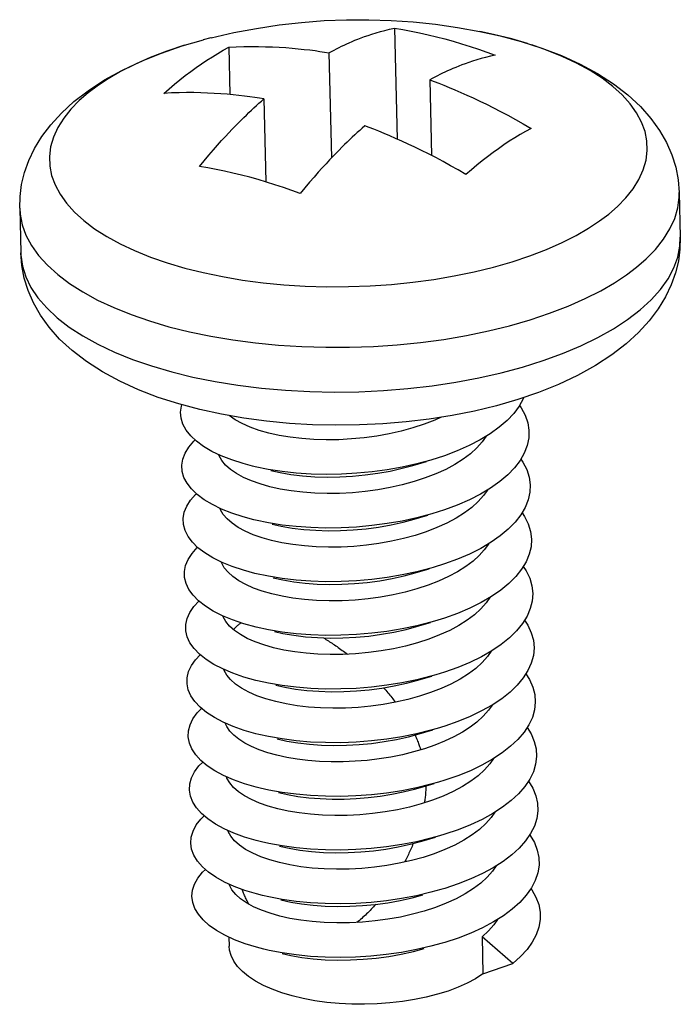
# Model space of a CAD drawing. Header units: millimetres. Extents: x 6 to 414, y 7 to 290.
# Tile 318 of 341: x 135.336 to 135.887, y 221.303 to 222.124. Entities that reach past the tile are written whole.
import ezdxf

# ---------------------------------------------------------------- set-up
doc = ezdxf.new("R2010")
doc.units = ezdxf.units.MM
doc.header["$LTSCALE"] = 23.1
doc.layers.get('0').update_dxf_attribs({"linetype": 'CONTINUOUS'})
for name, color, linetype in [('03_ALL_AXES', 7, 'CONTINUOUS'), ('09_ALL_ROUNDS', 7, 'CONTINUOUS'), ('20_ALL_FEATURES', 7, 'CONTINUOUS')]:
    doc.layers.add(name, color=color, linetype=linetype)

msp = doc.modelspace()

# ---------------------------------------------------------------- linework, layer by layer
at = {"color": 40, "linetype": 'Continuous'}
msp.add_line((135.5108, 221.44599), (135.51056, 221.4479), dxfattribs=at)
for points in [[(135.5147, 221.61552), (135.51508, 221.61599), (135.51546, 221.61645), (135.51586, 221.6169), (135.51627, 221.61734), (135.51668, 221.61777), (135.51711, 221.61819), (135.51754, 221.6186), (135.51799, 221.61899), (135.51844, 221.61938), (135.5189, 221.61976), (135.51932, 221.62009), (135.51975, 221.62041), (135.52018, 221.62072), (135.52062, 221.62102), (135.52107, 221.62131)], [(135.58974, 221.60873), (135.59077, 221.60811), (135.5918, 221.60748), (135.59282, 221.60685), (135.59384, 221.60621), (135.59485, 221.60556), (135.59587, 221.60491), (135.59688, 221.60425), (135.59788, 221.60358), (135.59889, 221.60291), (135.59989, 221.60223), (135.60099, 221.60147), (135.6021, 221.6007), (135.6032, 221.59992), (135.60429, 221.59913), (135.60538, 221.59834), (135.60647, 221.59754), (135.60755, 221.59673), (135.60863, 221.59592), (135.60971, 221.59509)], [(135.63985, 221.56708), (135.64074, 221.56608), (135.64162, 221.56507), (135.64248, 221.56407), (135.64333, 221.56306), (135.64417, 221.56206), (135.645, 221.56106), (135.64581, 221.56006), (135.64662, 221.55906), (135.64741, 221.55806), (135.64819, 221.55706), (135.64895, 221.55606), (135.64971, 221.55506)], [(135.66608, 221.52778), (135.66652, 221.52678), (135.66696, 221.52577), (135.66738, 221.52476), (135.6678, 221.52374), (135.66821, 221.52271), (135.66861, 221.52168), (135.66894, 221.52078), (135.66927, 221.51988), (135.66959, 221.51898), (135.6699, 221.51807), (135.6702, 221.51715), (135.6705, 221.51623), (135.67079, 221.5153)], [(135.67506, 221.48539), (135.67504, 221.48439), (135.67501, 221.48338), (135.67498, 221.48237), (135.67493, 221.48136), (135.67487, 221.48035), (135.67481, 221.47934), (135.67473, 221.47833), (135.67464, 221.47731), (135.67455, 221.47629), (135.67444, 221.47527), (135.67433, 221.47425), (135.67421, 221.47323), (135.67407, 221.47221), (135.67393, 221.47118)], [(135.6645, 221.43727), (135.66401, 221.43608), (135.66352, 221.43491), (135.66302, 221.43375), (135.66252, 221.4326), (135.66201, 221.43146), (135.6615, 221.43033), (135.66099, 221.42921), (135.66047, 221.42811), (135.65995, 221.42702), (135.65943, 221.42593), (135.6589, 221.42486), (135.65836, 221.4238), (135.65783, 221.42275), (135.65729, 221.42171)], [(135.52743, 221.3867), (135.52697, 221.38757), (135.52652, 221.38845), (135.52608, 221.38934), (135.52564, 221.39023), (135.52521, 221.39114), (135.52478, 221.39205), (135.52437, 221.39297), (135.52395, 221.3939), (135.52355, 221.39483), (135.52314, 221.39578), (135.52281, 221.39659), (135.52248, 221.3974), (135.52215, 221.39822), (135.52183, 221.39904)], [(135.63328, 221.38654), (135.63234, 221.38549), (135.63139, 221.38445), (135.63044, 221.38342), (135.62948, 221.38241), (135.62852, 221.38142), (135.62755, 221.38043), (135.62658, 221.37947), (135.6256, 221.37851), (135.62462, 221.37757), (135.62363, 221.37665), (135.62264, 221.37574), (135.62164, 221.37485), (135.62064, 221.37397), (135.61963, 221.3731), (135.61862, 221.37225), (135.6176, 221.37142)]]:
    msp.add_lwpolyline(points, dxfattribs=at)
at = {"layer": '03_ALL_AXES', "color": 7, "linetype": 'Continuous'}
for p, q in [((135.88631, 221.98007), (135.88719, 221.94282)), ((135.33646, 221.96704), (135.33734, 221.9298)), ((135.51091, 221.3592), (135.51108, 221.3517))]:
    msp.add_line(p, q, dxfattribs=at)
msp.add_lwpolyline([(135.49602, 222.10911), (135.51502, 222.11346), (135.53385, 222.11703), (135.55269, 222.11988), (135.57147, 222.12201), (135.59019, 222.12345), (135.60886, 222.12419), (135.62747, 222.12426), (135.64605, 222.12365), (135.66455, 222.12237), (135.68306, 222.12041), (135.70157, 222.11778), (135.7202, 222.11442)], dxfattribs=at)
at = {"layer": '09_ALL_ROUNDS', "color": 7, "linetype": 'Continuous'}
for p, q in [((135.49592, 222.10908), (135.4894, 222.1074)), ((135.49602, 222.10911), (135.49592, 222.10908)), ((135.75992, 222.1043), (135.74687, 222.10816)), ((135.40101, 222.06887), (135.39343, 222.06314)), ((135.46321, 221.83059), (135.48089, 221.82625)), ((135.76893, 221.81341), (135.75166, 221.8075)), ((135.75166, 221.8075), (135.73384, 221.80235)), ((135.73384, 221.80235), (135.71555, 221.79792))]:
    msp.add_line(p, q, dxfattribs=at)
for points in [[(135.39344, 222.06506), (135.40725, 222.07405), (135.42212, 222.08227), (135.43801, 222.08975), (135.45472, 222.09646), (135.472, 222.10236), (135.48981, 222.10751)], [(135.72018, 222.11442), (135.73705, 222.1107), (135.75465, 222.106), (135.77169, 222.10052), (135.78804, 222.09426), (135.80364, 222.08716), (135.81821, 222.0793), (135.83161, 222.07068), (135.84357, 222.06147), (135.85391, 222.05189), (135.86269, 222.04199), (135.86989, 222.03199), (135.87569, 222.02184), (135.88018, 222.01156), (135.88342, 222.00117), (135.88547, 221.99063), (135.88631, 221.98007)], [(135.74687, 222.10816), (135.73142, 222.11202), (135.7202, 222.11442)], [(135.47395, 222.10295), (135.45919, 222.09802), (135.44528, 222.09266), (135.43231, 222.08692), (135.42052, 222.08094), (135.41013, 222.07492), (135.40101, 222.06887)], [(135.81991, 221.95646), (135.82749, 221.96219), (135.83481, 221.96856), (135.84174, 221.97567), (135.8478, 221.98326), (135.85267, 221.99105), (135.85631, 221.99903), (135.85864, 222.00705), (135.85967, 222.0151), (135.85939, 222.02311), (135.85781, 222.03106), (135.85495, 222.03892), (135.85081, 222.04665), (135.84541, 222.0542), (135.83879, 222.06153), (135.83098, 222.0686), (135.82202, 222.07538), (135.81193, 222.08185), (135.80078, 222.08796), (135.78863, 222.09368), (135.77555, 222.09897), (135.76331, 222.10321)], [(135.33646, 221.96704), (135.33674, 221.97691), (135.33808, 221.98688), (135.34049, 221.99683), (135.34403, 222.00679), (135.34878, 222.01677), (135.35481, 222.02672), (135.36229, 222.03667), (135.37121, 222.04644), (135.38156, 222.05591), (135.39344, 222.06506)], [(135.39343, 222.06314), (135.38611, 222.05677), (135.37917, 222.04966), (135.37312, 222.04207), (135.36825, 222.03427), (135.36461, 222.0263), (135.36228, 222.01828), (135.36125, 222.01023), (135.36153, 222.00222), (135.3631, 221.99427), (135.36597, 221.98641), (135.37011, 221.97868), (135.37551, 221.97113), (135.38213, 221.9638), (135.38994, 221.95673), (135.3989, 221.94994), (135.40899, 221.94348), (135.42013, 221.93737), (135.43228, 221.93165), (135.44537, 221.92636), (135.45931, 221.92152), (135.47404, 221.91717), (135.4895, 221.91331), (135.50559, 221.90997), (135.52222, 221.90717), (135.53932, 221.90492), (135.55679, 221.90324), (135.57455, 221.90213), (135.59249, 221.90161), (135.61052, 221.90166), (135.62855, 221.90229), (135.64649, 221.90351), (135.66424, 221.90529), (135.68171, 221.90764), (135.6988, 221.91054), (135.71543, 221.91398), (135.73151, 221.91793), (135.74696, 221.92238), (135.76173, 221.92731), (135.77563, 221.93267), (135.78861, 221.93841), (135.8004, 221.94439), (135.81078, 221.95041), (135.81991, 221.95646)], [(135.84241, 221.91156), (135.85077, 221.91788), (135.85885, 221.9249), (135.8665, 221.93274), (135.87318, 221.94112), (135.87855, 221.94972), (135.88256, 221.95851), (135.88513, 221.96736), (135.88626, 221.97624), (135.88631, 221.98007)], [(135.33646, 221.96704), (135.33681, 221.96203), (135.33855, 221.95326), (135.34171, 221.94459), (135.34628, 221.93607), (135.35223, 221.92774), (135.35954, 221.91966), (135.36815, 221.91185), (135.37803, 221.90437), (135.38916, 221.89724), (135.40145, 221.8905), (135.41485, 221.8842), (135.42929, 221.87836), (135.44467, 221.87302), (135.46092, 221.86822), (135.47796, 221.86396)], [(135.88719, 221.94282), (135.88691, 221.93295), (135.88557, 221.92298), (135.88316, 221.91303), (135.87962, 221.90307), (135.87488, 221.89309), (135.86884, 221.88315), (135.86136, 221.87319), (135.85244, 221.86342), (135.84209, 221.85395), (135.83022, 221.8448)], [(135.84329, 221.87432), (135.85379, 221.88239), (135.86293, 221.89077), (135.87067, 221.8994), (135.87697, 221.90823), (135.88178, 221.91722), (135.88509, 221.92633), (135.88687, 221.93548), (135.88719, 221.94282)], [(135.33734, 221.9298), (135.33742, 221.92798), (135.33871, 221.91886), (135.34153, 221.90985), (135.34586, 221.90098), (135.35169, 221.89231), (135.35897, 221.88388), (135.36767, 221.87575), (135.37773, 221.86796), (135.38911, 221.86055), (135.40174, 221.85356), (135.41554, 221.84704), (135.43044, 221.84101), (135.44636, 221.83552), (135.46321, 221.83059)], [(135.4866, 221.79916), (135.469, 221.80387), (135.45196, 221.80934), (135.43561, 221.81561), (135.42001, 221.8227), (135.40544, 221.83057), (135.39204, 221.83918), (135.38008, 221.84839), (135.36974, 221.85798), (135.36097, 221.86787), (135.35377, 221.87787), (135.34796, 221.88803), (135.34348, 221.8983), (135.34023, 221.9087), (135.33819, 221.91924), (135.33734, 221.9298)], [(135.72717, 221.8647), (135.74491, 221.86906), (135.76195, 221.87396), (135.77824, 221.87941), (135.79357, 221.88531), (135.80789, 221.89165), (135.82089, 221.89824), (135.83235, 221.90489), (135.84241, 221.91156)], [(135.75574, 221.83459), (135.77287, 221.83998), (135.7891, 221.84591), (135.80433, 221.85235), (135.8185, 221.85925), (135.83151, 221.86659), (135.84329, 221.87432)], [(135.47796, 221.86396), (135.49571, 221.86028), (135.51406, 221.85719), (135.53292, 221.85471), (135.55219, 221.85286), (135.57177, 221.85164), (135.59156, 221.85105), (135.61145, 221.85111), (135.63134, 221.85181), (135.65113, 221.85315), (135.67071, 221.85512), (135.68998, 221.85771), (135.70883, 221.86091), (135.72717, 221.8647)], [(135.83022, 221.8448), (135.81641, 221.83581), (135.80153, 221.82759), (135.78564, 221.82011), (135.76893, 221.81341)], [(135.71919, 221.82554), (135.73781, 221.82976), (135.75574, 221.83459)], [(135.48089, 221.82625), (135.49931, 221.82253), (135.51836, 221.81945), (135.53793, 221.81702), (135.55792, 221.81525), (135.57821, 221.81416), (135.59869, 221.81376), (135.61925, 221.81404), (135.63977, 221.815), (135.66014, 221.81665), (135.68024, 221.81896), (135.69996, 221.82193), (135.71919, 221.82554)], [(135.52323, 221.79196), (135.5047, 221.7952), (135.4866, 221.79916)], [(135.71555, 221.79792), (135.69687, 221.79421), (135.67787, 221.79119), (135.65862, 221.78887), (135.63919, 221.78724), (135.61966, 221.7863), (135.60011, 221.78604), (135.58062, 221.78648), (135.56126, 221.78761), (135.5421, 221.78943), (135.52323, 221.79196)]]:
    msp.add_lwpolyline(points, dxfattribs=at)
at = {"layer": '20_ALL_FEATURES', "color": 7, "linetype": 'Continuous'}
for p, q in [((135.64891, 222.11715), (135.6511, 222.02474)), ((135.5107, 222.10125), (135.51164, 222.06187)), ((135.59429, 222.0967), (135.59636, 222.009)), ((135.6783, 222.07415), (135.67979, 222.01105)), ((135.54008, 222.05825), (135.54173, 221.98899)), ((135.75666, 221.80922), (135.75628, 221.80818)), ((135.51601, 221.79066), (135.51105, 221.79409)), ((135.66417, 221.75256), (135.6757, 221.75595)), ((135.66523, 221.7078), (135.67676, 221.71119)), ((135.66629, 221.66304), (135.67782, 221.66643)), ((135.53368, 221.61773), (135.52318, 221.6206)), ((135.66735, 221.61828), (135.67888, 221.62167)), ((135.53474, 221.57297), (135.53332, 221.57332)), ((135.66841, 221.57351), (135.67994, 221.57691)), ((135.66947, 221.52875), (135.681, 221.53215)), ((135.52408, 221.52108), (135.51914, 221.52423)), ((135.5358, 221.52821), (135.53345, 221.5288)), ((135.67053, 221.48399), (135.68206, 221.48739)), ((135.67159, 221.43923), (135.68312, 221.44263)), ((135.72193, 221.35951), (135.72266, 221.3285)), ((135.7475, 221.33724), (135.72193, 221.35951)), ((135.72266, 221.3285), (135.7475, 221.33724))]:
    msp.add_line(p, q, dxfattribs=at)
for points in [[(135.59429, 222.0967), (135.5964, 222.09784), (135.59851, 222.09894), (135.60061, 222.10002), (135.60271, 222.10107), (135.6048, 222.10208), (135.60691, 222.10308), (135.60906, 222.10407), (135.61126, 222.10506), (135.61355, 222.10605), (135.61594, 222.10705), (135.61846, 222.10807), (135.62112, 222.1091), (135.62394, 222.11014), (135.62693, 222.11119), (135.63013, 222.11225), (135.63352, 222.11331), (135.63714, 222.11435), (135.64094, 222.11536), (135.64486, 222.11629), (135.64891, 222.11715)], [(135.64891, 222.11715), (135.65589, 222.11598), (135.66287, 222.11467), (135.66986, 222.11324), (135.67686, 222.11168), (135.68386, 222.10999), (135.69087, 222.10817), (135.69788, 222.10623), (135.70489, 222.10415), (135.7119, 222.10196), (135.71892, 222.09963), (135.72592, 222.09718), (135.73292, 222.09461)], [(135.48355, 222.08432), (135.48807, 222.08747), (135.4926, 222.09048), (135.49713, 222.09337), (135.50166, 222.09613), (135.50618, 222.09876), (135.5107, 222.10125)], [(135.5107, 222.10125), (135.51705, 222.10157), (135.52331, 222.10178), (135.52948, 222.10187), (135.53554, 222.10186), (135.54144, 222.10176), (135.54719, 222.10156), (135.5528, 222.10129), (135.55825, 222.10094), (135.56356, 222.10053), (135.56867, 222.10006), (135.57358, 222.09954), (135.57825, 222.099), (135.58265, 222.09843), (135.58679, 222.09785), (135.59067, 222.09728), (135.59429, 222.0967)], [(135.73292, 222.09461), (135.72883, 222.09373), (135.72488, 222.0928), (135.72107, 222.09178), (135.71743, 222.09074), (135.71404, 222.08968), (135.71085, 222.08862), (135.70787, 222.08757), (135.70506, 222.08653), (135.70242, 222.08551), (135.69992, 222.0845), (135.69755, 222.0835), (135.69527, 222.08252), (135.69308, 222.08154), (135.69094, 222.08055), (135.68883, 222.07955), (135.68674, 222.07854), (135.68465, 222.07749), (135.68254, 222.07641), (135.68042, 222.0753), (135.6783, 222.07415)], [(135.4565, 222.06281), (135.46099, 222.06671), (135.46549, 222.07048), (135.46999, 222.07413), (135.47451, 222.07765), (135.47903, 222.08105), (135.48355, 222.08432)], [(135.6783, 222.07415), (135.68199, 222.07277), (135.68593, 222.07124), (135.69011, 222.06958), (135.69455, 222.06777), (135.69925, 222.0658), (135.70418, 222.06368), (135.7093, 222.06141), (135.71459, 222.05899), (135.72002, 222.05643), (135.72561, 222.05372), (135.73135, 222.05085), (135.73728, 222.0478), (135.74342, 222.04454), (135.74973, 222.04108), (135.75616, 222.03745), (135.76273, 222.03362)], [(135.54008, 222.05825), (135.53641, 222.05884), (135.53249, 222.05942), (135.52834, 222.06), (135.52393, 222.06057), (135.51926, 222.06111), (135.51437, 222.06162), (135.5093, 222.06209), (135.50405, 222.0625), (135.49867, 222.06284), (135.49314, 222.06311), (135.48746, 222.06331), (135.4816, 222.06342), (135.47554, 222.06343), (135.46931, 222.06334), (135.46297, 222.06313), (135.4565, 222.06281)], [(135.48631, 222.00183), (135.49031, 222.00669), (135.49417, 222.01129), (135.49791, 222.01564), (135.50147, 222.01969), (135.5048, 222.02341), (135.50793, 222.02682), (135.51086, 222.02997), (135.51363, 222.03288), (135.51623, 222.03557), (135.51869, 222.03808), (135.52103, 222.04044), (135.52328, 222.04266), (135.52545, 222.04477), (135.52756, 222.0468), (135.52964, 222.04878), (135.53171, 222.05071), (135.53379, 222.05262), (135.53587, 222.05451), (135.53797, 222.05639), (135.54008, 222.05825)], [(135.62409, 222.03571), (135.62199, 222.03386), (135.6199, 222.03199), (135.61782, 222.0301), (135.61575, 222.02819), (135.61368, 222.02626), (135.61159, 222.02428), (135.60947, 222.02224), (135.60729, 222.02011), (135.60503, 222.01788), (135.60267, 222.01551), (135.60019, 222.01298), (135.59757, 222.01027), (135.5948, 222.00735), (135.59185, 222.00418), (135.58871, 222.00076), (135.58539, 221.99704), (135.58183, 221.993), (135.57811, 221.98867), (135.57428, 221.9841), (135.57032, 221.97928)], [(135.68334, 222.00922), (135.67737, 222.0123), (135.67156, 222.0152), (135.66589, 222.01795), (135.66039, 222.02055), (135.65503, 222.02299), (135.64987, 222.02528), (135.64493, 222.02741), (135.64022, 222.02938), (135.6358, 222.03118), (135.63164, 222.03283), (135.62773, 222.03434), (135.62409, 222.03571)], [(135.76273, 222.03362), (135.75821, 222.03113), (135.75368, 222.0285), (135.74916, 222.02574), (135.74463, 222.02285), (135.7401, 222.01984), (135.73558, 222.01669)], [(135.73558, 222.01669), (135.73105, 222.01342), (135.72654, 222.01002), (135.72202, 222.0065), (135.71752, 222.00285), (135.71302, 221.99908), (135.70853, 221.99518)], [(135.70853, 221.99518), (135.70209, 221.99893), (135.69574, 222.00252), (135.68948, 222.00595), (135.68334, 222.00922)], [(135.54228, 221.98883), (135.53527, 221.9909), (135.52826, 221.99284), (135.52125, 221.99466), (135.51425, 221.99635), (135.50725, 221.99791), (135.50026, 221.99935), (135.49328, 222.00065), (135.48631, 222.00183)], [(135.57032, 221.97928), (135.56331, 221.98186), (135.55631, 221.98431), (135.54929, 221.98663), (135.54228, 221.98883)], [(135.48391, 221.77268), (135.47905, 221.77725), (135.47525, 221.78201), (135.47256, 221.78692), (135.47099, 221.79193), (135.47055, 221.79701), (135.47126, 221.8021), (135.47164, 221.80316)], [(135.75628, 221.80818), (135.75286, 221.80197), (135.74836, 221.7959), (135.74281, 221.79001), (135.73626, 221.78434)], [(135.75316, 221.80251), (135.75462, 221.8005), (135.75784, 221.79439), (135.75995, 221.78816), (135.76094, 221.78184), (135.76078, 221.77549), (135.75949, 221.76914), (135.75708, 221.76285)], [(135.68788, 221.79278), (135.68243, 221.7903), (135.67362, 221.78688), (135.66431, 221.78383), (135.65454, 221.78115), (135.64445, 221.77887), (135.63416, 221.77702), (135.62372, 221.7756), (135.61319, 221.7746), (135.60263, 221.77403), (135.59207, 221.77389), (135.58168, 221.77419), (135.57158, 221.77493), (135.5619, 221.77608), (135.55276, 221.77762), (135.54414, 221.77953), (135.53604, 221.78182), (135.52859, 221.78447), (135.52188, 221.78742), (135.51601, 221.79066)], [(135.73626, 221.78434), (135.72876, 221.77893), (135.72036, 221.77382), (135.71114, 221.76904), (135.70117, 221.76462), (135.69052, 221.7606), (135.67912, 221.75695)], [(135.48448, 221.72833), (135.47972, 221.73292), (135.47602, 221.73769), (135.47343, 221.74261), (135.47197, 221.74763), (135.47163, 221.75271), (135.47244, 221.7578), (135.47437, 221.76286), (135.47742, 221.76784), (135.48156, 221.7727), (135.48275, 221.77377)], [(135.5305, 221.75201), (135.52266, 221.75409), (135.51318, 221.75712), (135.5045, 221.76053), (135.49669, 221.76429), (135.4898, 221.76835), (135.48391, 221.77268)], [(135.72531, 221.77683), (135.72214, 221.77221), (135.71769, 221.76719), (135.71239, 221.76235)], [(135.71239, 221.76235), (135.70624, 221.75773), (135.69932, 221.75336)], [(135.75708, 221.76285), (135.75356, 221.75665), (135.74896, 221.7506), (135.74332, 221.74473), (135.73668, 221.73908)], [(135.51725, 221.74578), (135.51227, 221.74921), (135.50817, 221.75283), (135.50501, 221.75662), (135.50279, 221.76053), (135.50249, 221.7615)], [(135.67912, 221.75695), (135.66754, 221.75385), (135.65539, 221.75116), (135.64292, 221.74895), (135.63023, 221.74724), (135.61743, 221.74602), (135.60461, 221.74531), (135.59187, 221.74511), (135.57932, 221.74541), (135.56705, 221.74621), (135.55515, 221.7475), (135.54373, 221.74925), (135.53288, 221.75145), (135.5305, 221.75201)], [(135.75419, 221.75777), (135.75601, 221.75519), (135.75914, 221.74907), (135.76115, 221.74282), (135.76203, 221.7365), (135.76177, 221.73015), (135.76038, 221.72381), (135.75786, 221.71752)], [(135.69932, 221.75336), (135.69168, 221.74927), (135.6834, 221.7455), (135.67455, 221.74208), (135.66521, 221.73902), (135.65541, 221.73634), (135.64528, 221.73407), (135.63494, 221.73222), (135.62443, 221.7308), (135.61381, 221.7298), (135.6032, 221.72925), (135.59276, 221.72913), (135.58251, 221.72945), (135.57249, 221.73018), (135.56285, 221.73134), (135.55371, 221.73288), (135.5451, 221.7348), (135.53704, 221.73708), (135.52966, 221.7397), (135.52306, 221.74261), (135.51725, 221.74578)], [(135.54577, 221.7483), (135.55349, 221.74661), (135.56263, 221.74507), (135.57232, 221.74392), (135.58241, 221.74318), (135.5928, 221.74288), (135.60336, 221.74301), (135.61392, 221.74359), (135.62445, 221.74459), (135.6349, 221.74601), (135.64519, 221.74786), (135.65528, 221.75014), (135.66417, 221.75256)], [(135.73668, 221.73908), (135.72909, 221.73369), (135.72062, 221.72861), (135.71133, 221.72386), (135.70129, 221.71948), (135.69058, 221.7155), (135.68018, 221.71219)], [(135.72634, 221.73204), (135.72323, 221.72749), (135.71876, 221.72243), (135.71345, 221.71759)], [(135.48507, 221.68398), (135.4804, 221.68858), (135.4768, 221.69337), (135.47431, 221.6983), (135.47295, 221.70333), (135.47272, 221.70841), (135.47363, 221.7135), (135.47566, 221.71856), (135.47881, 221.72353), (135.48305, 221.72838), (135.48377, 221.72901)], [(135.53156, 221.70725), (135.52283, 221.70959), (135.51342, 221.71266), (135.50481, 221.7161), (135.49708, 221.71989), (135.49029, 221.72397), (135.48448, 221.72833)], [(135.51855, 221.70087), (135.51349, 221.70432), (135.50934, 221.70797), (135.50615, 221.71175), (135.5039, 221.71566), (135.50357, 221.71671)], [(135.71345, 221.71759), (135.70731, 221.71297), (135.70036, 221.70859)], [(135.75786, 221.71752), (135.75424, 221.71134), (135.74955, 221.7053), (135.74381, 221.69944), (135.73709, 221.69382)], [(135.75523, 221.71303), (135.7574, 221.70988), (135.76043, 221.70374), (135.76234, 221.69749), (135.76311, 221.69117), (135.76275, 221.68481), (135.76126, 221.67847), (135.75864, 221.67219)], [(135.70036, 221.70859), (135.69265, 221.70446), (135.68428, 221.70066), (135.67538, 221.69723), (135.66602, 221.69418), (135.65631, 221.69154), (135.64629, 221.6893), (135.63599, 221.68746), (135.62552, 221.68604), (135.61494, 221.68505), (135.60437, 221.68449), (135.59397, 221.68437), (135.58375, 221.68468), (135.57377, 221.6854), (135.56416, 221.68654), (135.55504, 221.68807), (135.54646, 221.68996), (135.53848, 221.6922), (135.53114, 221.69478), (135.52446, 221.69768), (135.51855, 221.70087)], [(135.68018, 221.71219), (135.66751, 221.70882), (135.65533, 221.70618), (135.64283, 221.70401), (135.63013, 221.70234), (135.61732, 221.70118), (135.60451, 221.70051), (135.59178, 221.70036), (135.57925, 221.70071), (135.56701, 221.70155), (135.55516, 221.70288), (135.54378, 221.70467), (135.53298, 221.70692), (135.53156, 221.70725)], [(135.54683, 221.70354), (135.55445, 221.70187), (135.56358, 221.70033), (135.57323, 221.69917), (135.58324, 221.69844), (135.59349, 221.69812), (135.60394, 221.69824), (135.61454, 221.69879), (135.62517, 221.69979), (135.63567, 221.70121), (135.64602, 221.70306), (135.65615, 221.70533), (135.66523, 221.7078)], [(135.73709, 221.69382), (135.72942, 221.68846), (135.72087, 221.6834), (135.71151, 221.67869), (135.7014, 221.67434), (135.69064, 221.67039), (135.68124, 221.66743)], [(135.49128, 221.63523), (135.48566, 221.63963), (135.48109, 221.64425), (135.47759, 221.64905), (135.4752, 221.65399), (135.47394, 221.65903), (135.47381, 221.66411), (135.47482, 221.6692), (135.47696, 221.67425), (135.48021, 221.67922), (135.48455, 221.68405), (135.48479, 221.68425)], [(135.53262, 221.66249), (135.523, 221.66509), (135.51366, 221.6682), (135.50513, 221.67167), (135.49748, 221.67548), (135.49078, 221.6796), (135.48507, 221.68398)], [(135.72744, 221.68729), (135.72726, 221.68695), (135.72379, 221.6821), (135.71953, 221.67738), (135.71451, 221.67283)], [(135.51912, 221.65642), (135.51419, 221.65984), (135.51015, 221.66347), (135.50703, 221.66724), (135.50486, 221.67114), (135.50462, 221.67193)], [(135.71451, 221.67283), (135.7084, 221.66823), (135.70152, 221.66389)], [(135.75864, 221.67219), (135.75492, 221.66602), (135.75013, 221.66), (135.7443, 221.65416), (135.73749, 221.64856)], [(135.70152, 221.66389), (135.69396, 221.65982), (135.68574, 221.65607), (135.67691, 221.65264), (135.66757, 221.64957), (135.65781, 221.64689), (135.64771, 221.64461), (135.63739, 221.64275), (135.62685, 221.64131), (135.61607, 221.64029), (135.60525, 221.63973), (135.59452, 221.63962), (135.58402, 221.63996), (135.5739, 221.64073), (135.56424, 221.64192), (135.55517, 221.64349), (135.54665, 221.64542), (135.53868, 221.64771), (135.53138, 221.65034), (135.52486, 221.65324), (135.51912, 221.65642)], [(135.68124, 221.66743), (135.6793, 221.66687), (135.66748, 221.6638), (135.65526, 221.6612), (135.64275, 221.65908), (135.63003, 221.65746), (135.61722, 221.65633), (135.6044, 221.65572), (135.59169, 221.65561), (135.57918, 221.656), (135.56697, 221.65689), (135.55516, 221.65826), (135.54384, 221.6601), (135.53262, 221.66249)], [(135.75629, 221.66829), (135.75878, 221.66457), (135.76171, 221.65842), (135.76351, 221.65216), (135.76419, 221.64583), (135.76372, 221.63947), (135.76213, 221.63314), (135.75941, 221.62687)], [(135.54789, 221.65878), (135.55578, 221.65705), (135.56489, 221.65553), (135.5745, 221.65439), (135.58449, 221.65367), (135.5947, 221.65336), (135.60511, 221.65348), (135.61567, 221.65404), (135.62625, 221.65503), (135.63673, 221.65645), (135.64702, 221.65828), (135.65704, 221.66053), (135.66629, 221.66304)], [(135.73749, 221.64856), (135.72974, 221.64322), (135.72111, 221.6382), (135.71168, 221.63351), (135.70151, 221.6292), (135.69069, 221.6253), (135.6823, 221.62267)], [(135.49179, 221.59086), (135.48626, 221.59528), (135.48178, 221.59992), (135.47839, 221.60474), (135.4761, 221.60969), (135.47494, 221.61473), (135.47492, 221.61982), (135.47603, 221.6249), (135.47827, 221.62995), (135.48163, 221.6349), (135.48584, 221.63948)], [(135.72844, 221.64247), (135.72531, 221.63791), (135.72087, 221.6329), (135.71557, 221.62807)], [(135.52318, 221.6206), (135.51391, 221.62374), (135.50546, 221.62724), (135.49789, 221.63109), (135.49128, 221.63523)], [(135.52043, 221.6115), (135.51547, 221.61491), (135.51138, 221.61853), (135.50822, 221.6223), (135.506, 221.62619), (135.5057, 221.62715)], [(135.6823, 221.62267), (135.67931, 221.62182), (135.66744, 221.61879), (135.6552, 221.61623), (135.64266, 221.61415), (135.62993, 221.61257), (135.61711, 221.6115), (135.6043, 221.61093), (135.59161, 221.61086), (135.57912, 221.6113), (135.56694, 221.61223), (135.55517, 221.61365), (135.54389, 221.61553), (135.53368, 221.61773)], [(135.71557, 221.62807), (135.7095, 221.6235), (135.70261, 221.61914)], [(135.75941, 221.62687), (135.75559, 221.62071), (135.7507, 221.6147), (135.74478, 221.60888), (135.73788, 221.6033)], [(135.75735, 221.62355), (135.76016, 221.61925), (135.76298, 221.61309), (135.76468, 221.60683), (135.76525, 221.60049), (135.76469, 221.59414), (135.76299, 221.5878), (135.76017, 221.58154)], [(135.70261, 221.61914), (135.69494, 221.61503), (135.68657, 221.61121), (135.67757, 221.60774), (135.66805, 221.60464), (135.65818, 221.60196), (135.64802, 221.5997), (135.63769, 221.59787), (135.6272, 221.59647), (135.61653, 221.59549), (135.60588, 221.59495), (135.59538, 221.59486), (135.58513, 221.59519), (135.57523, 221.59595), (135.56572, 221.5971), (135.55665, 221.59864), (135.5481, 221.60056), (135.5401, 221.60284), (135.53277, 221.60545), (135.52621, 221.60834), (135.52043, 221.6115)], [(135.54895, 221.61402), (135.5559, 221.61248), (135.56498, 221.61091), (135.57463, 221.60972), (135.58475, 221.60895), (135.59525, 221.6086), (135.60598, 221.60872), (135.61681, 221.60928), (135.62758, 221.6103), (135.63812, 221.61174), (135.64844, 221.6136), (135.65854, 221.61588), (135.66735, 221.61828)], [(135.73788, 221.6033), (135.73005, 221.59799), (135.72134, 221.593), (135.71184, 221.58835), (135.70161, 221.58407), (135.69074, 221.5802), (135.68336, 221.57791)], [(135.4923, 221.54649), (135.48687, 221.55093), (135.48249, 221.55559), (135.47919, 221.56042), (135.47701, 221.56538), (135.47595, 221.57043), (135.47603, 221.57552), (135.47725, 221.5806), (135.47959, 221.58564), (135.48304, 221.59058), (135.48695, 221.59473)], [(135.53332, 221.57332), (135.52337, 221.5761), (135.51417, 221.57928), (135.50579, 221.58282), (135.49831, 221.58669), (135.49179, 221.59086)], [(135.72946, 221.59766), (135.72634, 221.59312), (135.72189, 221.5881), (135.71663, 221.58331)], [(135.52145, 221.56676), (135.51639, 221.57026), (135.51228, 221.57394), (135.50915, 221.57772), (135.50698, 221.58162), (135.50673, 221.58242)], [(135.71663, 221.58331), (135.71051, 221.57871), (135.70362, 221.57435)], [(135.76017, 221.58154), (135.75625, 221.57539), (135.75127, 221.5694), (135.74526, 221.5636), (135.73827, 221.55805)], [(135.70362, 221.57435), (135.69602, 221.57028), (135.68778, 221.56652), (135.67898, 221.5631), (135.66969, 221.56005), (135.65994, 221.55737), (135.64986, 221.55509), (135.63957, 221.55324), (135.62913, 221.55181), (135.61859, 221.5508), (135.60806, 221.55023), (135.59762, 221.55009), (135.58736, 221.55037), (135.57734, 221.55109), (135.56769, 221.55221), (135.55855, 221.55372), (135.5499, 221.55561), (135.54174, 221.55789), (135.53422, 221.56053), (135.52742, 221.56351), (135.52145, 221.56676)], [(135.68336, 221.57791), (135.67931, 221.57676), (135.66741, 221.57377), (135.65513, 221.57126), (135.64257, 221.56923), (135.62983, 221.56769), (135.61701, 221.56666), (135.6042, 221.56614), (135.59152, 221.56612), (135.57906, 221.56661), (135.56691, 221.56758), (135.55518, 221.56904), (135.54396, 221.57096), (135.53474, 221.57297)], [(135.55001, 221.56926), (135.55739, 221.56763), (135.56646, 221.56609), (135.57597, 221.56494), (135.58587, 221.56418), (135.59612, 221.56385), (135.60661, 221.56394), (135.61727, 221.56448), (135.62793, 221.56546), (135.63842, 221.56686), (135.64875, 221.56869), (135.65891, 221.57095), (135.66841, 221.57351)], [(135.75843, 221.57881), (135.76152, 221.57394), (135.76424, 221.56777), (135.76584, 221.56149), (135.76631, 221.55515), (135.76564, 221.5488), (135.76384, 221.54247), (135.76092, 221.53622)], [(135.73827, 221.55805), (135.73035, 221.55277), (135.72157, 221.5478), (135.712, 221.54318), (135.70171, 221.53894), (135.69078, 221.53511), (135.68442, 221.53315)], [(135.49283, 221.50212), (135.48749, 221.50659), (135.48321, 221.51126), (135.48001, 221.51611), (135.47793, 221.52108), (135.47697, 221.52613), (135.47716, 221.53122), (135.47848, 221.5363), (135.48092, 221.54133), (135.48447, 221.54627), (135.48805, 221.54997)], [(135.73051, 221.55287), (135.72742, 221.54837), (135.72298, 221.54337), (135.71769, 221.53855)], [(135.53345, 221.5288), (135.52356, 221.53162), (135.51443, 221.53483), (135.50614, 221.5384), (135.49874, 221.5423), (135.4923, 221.54649)], [(135.51914, 221.52423), (135.51498, 221.52758), (135.51162, 221.5311), (135.5091, 221.53473), (135.50778, 221.53769)], [(135.68442, 221.53315), (135.6793, 221.53171), (135.66736, 221.52877), (135.65506, 221.52629), (135.64248, 221.52431), (135.62972, 221.52282), (135.6169, 221.52183), (135.6041, 221.52136), (135.59144, 221.52139), (135.579, 221.52191), (135.56689, 221.52294), (135.5552, 221.52443), (135.54402, 221.5264), (135.5358, 221.52821)], [(135.71769, 221.53855), (135.71194, 221.5342), (135.7055, 221.53007)], [(135.76092, 221.53622), (135.7569, 221.53008), (135.75182, 221.5241), (135.74572, 221.51833), (135.73864, 221.51279)], [(135.75951, 221.53407), (135.76287, 221.52862), (135.76549, 221.52244), (135.76699, 221.51616), (135.76736, 221.50982), (135.76658, 221.50346), (135.76468, 221.49714), (135.76166, 221.49089)], [(135.7055, 221.53007), (135.69841, 221.52618), (135.69074, 221.52257), (135.68258, 221.51927), (135.67395, 221.51628), (135.66488, 221.51362), (135.65549, 221.51131), (135.6459, 221.50937), (135.63613, 221.50781), (135.62621, 221.50662), (135.6162, 221.50581), (135.60611, 221.50538), (135.5961, 221.50536), (135.58628, 221.50573), (135.57677, 221.50648), (135.5677, 221.5076), (135.55907, 221.50907), (135.55091, 221.51087), (135.54328, 221.51299), (135.5362, 221.51542), (135.52977, 221.51813), (135.52408, 221.52108)], [(135.55107, 221.5245), (135.55928, 221.52271), (135.56842, 221.5212), (135.57808, 221.52007), (135.5881, 221.51936), (135.59836, 221.51908), (135.60879, 221.51922), (135.61933, 221.51979), (135.62986, 221.5208), (135.64031, 221.52223), (135.6506, 221.52408), (135.66068, 221.52636), (135.66947, 221.52875)], [(135.73864, 221.51279), (135.73065, 221.50754), (135.72179, 221.5026), (135.71215, 221.49802), (135.7018, 221.49382), (135.69082, 221.49002), (135.68548, 221.48839)], [(135.73159, 221.50816), (135.72853, 221.50368), (135.72406, 221.49863), (135.71875, 221.49379)], [(135.49336, 221.45776), (135.48812, 221.46224), (135.48393, 221.46694), (135.48083, 221.47179), (135.47885, 221.47677), (135.478, 221.48183), (135.47829, 221.48692), (135.47971, 221.492), (135.48226, 221.49703), (135.48591, 221.50195), (135.48913, 221.50521)], [(135.53686, 221.48345), (135.53358, 221.48428), (135.52376, 221.48713), (135.5147, 221.49038), (135.50649, 221.49398), (135.49917, 221.49791), (135.49283, 221.50212)], [(135.52394, 221.47702), (135.5189, 221.48044), (135.51475, 221.48406), (135.51154, 221.48781), (135.50927, 221.49171), (135.50887, 221.49294)], [(135.71875, 221.49379), (135.71261, 221.48917), (135.70566, 221.48478)], [(135.70566, 221.48478), (135.69792, 221.48064), (135.6895, 221.47682), (135.68051, 221.47337), (135.67106, 221.47031), (135.66132, 221.46767), (135.6513, 221.46544), (135.64102, 221.46361), (135.63057, 221.46221), (135.62001, 221.46123), (135.60947, 221.46068), (135.59909, 221.46057), (135.5889, 221.46088), (135.57894, 221.46161), (135.56935, 221.46275), (135.56026, 221.46428), (135.5517, 221.46617), (135.54372, 221.46842), (135.53639, 221.47099), (135.52978, 221.47387), (135.52394, 221.47702)], [(135.68548, 221.48839), (135.6793, 221.48666), (135.66732, 221.48376), (135.65498, 221.48133), (135.64238, 221.47939), (135.62962, 221.47795), (135.61679, 221.47701), (135.60401, 221.47658), (135.59136, 221.47665), (135.57895, 221.47723), (135.56687, 221.47829), (135.55522, 221.47983), (135.5441, 221.48184), (135.53686, 221.48345)], [(135.55213, 221.47974), (135.5598, 221.47805), (135.56843, 221.47659), (135.5775, 221.47547), (135.58702, 221.47472), (135.59684, 221.47435), (135.60685, 221.47437), (135.61694, 221.47479), (135.62695, 221.47561), (135.63687, 221.4768), (135.64664, 221.47836), (135.65623, 221.4803), (135.66562, 221.48261), (135.67053, 221.48399)], [(135.76166, 221.49089), (135.75754, 221.48477), (135.75237, 221.47881), (135.74618, 221.47305), (135.73901, 221.46754)], [(135.76061, 221.48933), (135.76422, 221.4833), (135.76674, 221.47711), (135.76813, 221.47082), (135.76839, 221.46448), (135.76752, 221.45812), (135.76551, 221.45181), (135.76239, 221.44557)], [(135.73901, 221.46754), (135.73094, 221.46232), (135.72201, 221.45741), (135.7123, 221.45286), (135.70189, 221.44869), (135.69086, 221.44494), (135.68654, 221.44363)], [(135.4939, 221.41339), (135.48875, 221.4179), (135.48466, 221.42261), (135.48167, 221.42748), (135.47979, 221.43247), (135.47904, 221.43753), (135.47943, 221.44263), (135.48096, 221.4477), (135.48361, 221.45272), (135.48736, 221.45763), (135.49021, 221.46045)], [(135.73269, 221.46345), (135.72958, 221.45891), (135.72513, 221.45388), (135.71981, 221.44903)], [(135.51498, 221.44593), (135.50684, 221.44956), (135.49962, 221.45352), (135.49336, 221.45776)], [(135.52479, 221.43239), (135.5197, 221.43587), (135.51556, 221.43955), (135.5124, 221.44335), (135.51019, 221.44726), (135.5099, 221.4482)], [(135.53792, 221.43869), (135.53372, 221.43976), (135.52396, 221.44265), (135.51498, 221.44593)], [(135.68654, 221.44363), (135.67929, 221.44162), (135.66727, 221.43876), (135.65491, 221.43637), (135.64229, 221.43448), (135.62952, 221.43308), (135.61669, 221.43219), (135.60391, 221.4318), (135.59128, 221.43192), (135.57889, 221.43254), (135.56685, 221.43365), (135.55525, 221.43524), (135.54418, 221.43728), (135.53792, 221.43869)], [(135.71981, 221.44903), (135.71368, 221.44442), (135.70677, 221.44005)], [(135.76239, 221.44557), (135.75818, 221.43946), (135.75291, 221.43351), (135.74663, 221.42778), (135.73938, 221.42229)], [(135.76166, 221.44452), (135.76203, 221.44405), (135.76555, 221.43799), (135.76797, 221.43178), (135.76926, 221.42549), (135.76942, 221.41914), (135.76844, 221.41279), (135.76633, 221.40648), (135.76311, 221.40025)], [(135.70677, 221.44005), (135.69912, 221.43595), (135.69083, 221.43218), (135.68203, 221.42877), (135.67275, 221.42573), (135.66301, 221.42306), (135.65294, 221.42079), (135.64265, 221.41894), (135.63218, 221.41751), (135.62159, 221.41651), (135.61102, 221.41594), (135.60061, 221.41581), (135.59038, 221.4161), (135.58038, 221.41682), (135.57076, 221.41795), (135.56164, 221.41946), (135.55304, 221.42134), (135.54497, 221.4236), (135.53752, 221.4262), (135.53076, 221.42915), (135.52479, 221.43239)], [(135.55319, 221.43498), (135.561, 221.43327), (135.57009, 221.43174), (135.57968, 221.4306), (135.58963, 221.42987), (135.59982, 221.42956), (135.61021, 221.42967), (135.62075, 221.43022), (135.63131, 221.4312), (135.64176, 221.4326), (135.65204, 221.43442), (135.66206, 221.43666), (135.67159, 221.43923)], [(135.73938, 221.42229), (135.73122, 221.4171), (135.72222, 221.41222), (135.71244, 221.4077), (135.70197, 221.40357), (135.69089, 221.39986), (135.6876, 221.39887)], [(135.73378, 221.41873), (135.73062, 221.41412), (135.72618, 221.4091), (135.72087, 221.40427)], [(135.51556, 221.35704), (135.50758, 221.36074), (135.50053, 221.36475), (135.49445, 221.36903), (135.4894, 221.37356), (135.48541, 221.37829), (135.48251, 221.38317), (135.48074, 221.38817), (135.48009, 221.39324), (135.48059, 221.39833), (135.48221, 221.4034), (135.48496, 221.40841), (135.48881, 221.41331), (135.49128, 221.41569)], [(135.53898, 221.39393), (135.53386, 221.39524), (135.52417, 221.39817), (135.51526, 221.40149), (135.50721, 221.40515), (135.50007, 221.40913), (135.4939, 221.41339)], [(135.72087, 221.40427), (135.71477, 221.39968), (135.7079, 221.39533), (135.70032, 221.39126), (135.69208, 221.3875), (135.68317, 221.38404), (135.67374, 221.38095), (135.66393, 221.37826), (135.65379, 221.37599), (135.64345, 221.37414), (135.63292, 221.37271), (135.62218, 221.37171), (135.61142, 221.37116), (135.60077, 221.37105), (135.59037, 221.3714), (135.58039, 221.37216), (135.57083, 221.37333), (135.56176, 221.37488), (135.55322, 221.3768), (135.54523, 221.37909), (135.53791, 221.38171), (135.53136, 221.38461), (135.52559, 221.38778), (135.52064, 221.39121), (135.51658, 221.39483), (135.51344, 221.39861), (135.51125, 221.40251), (135.51096, 221.40344)], [(135.6876, 221.39887), (135.67927, 221.39658), (135.66722, 221.39376), (135.65483, 221.39142), (135.64219, 221.38957), (135.62941, 221.38822), (135.61658, 221.38737), (135.60381, 221.38703), (135.5912, 221.3872), (135.57884, 221.38786), (135.56684, 221.38902), (135.55528, 221.39064), (135.54426, 221.39273), (135.53898, 221.39393)], [(135.55425, 221.39022), (135.56238, 221.38845), (135.57149, 221.38693), (135.58112, 221.38581), (135.59112, 221.38509), (135.60134, 221.3848), (135.61176, 221.38493), (135.62233, 221.3855), (135.63291, 221.3865), (135.64338, 221.38793), (135.65368, 221.38978), (135.66375, 221.39205), (135.67265, 221.39447)], [(135.76311, 221.40025), (135.7588, 221.39415), (135.75344, 221.38822), (135.74707, 221.38251), (135.73973, 221.37705), (135.7315, 221.37188), (135.72242, 221.36704), (135.71258, 221.36255), (135.70205, 221.35846), (135.69091, 221.35478), (135.68866, 221.35411)], [(135.76272, 221.3997), (135.76345, 221.39875), (135.76688, 221.39267), (135.7692, 221.38645), (135.77038, 221.38015), (135.77044, 221.3738), (135.76935, 221.36745), (135.76714, 221.36114), (135.76382, 221.35493), (135.75942, 221.34884), (135.75396, 221.34293), (135.7475, 221.33724)], [(135.73486, 221.37399), (135.73167, 221.36935), (135.72723, 221.36434), (135.72193, 221.35951)], [(135.72266, 221.3285), (135.71647, 221.32452), (135.70956, 221.32082), (135.70191, 221.31739), (135.69362, 221.31428), (135.68475, 221.31151), (135.67538, 221.30911), (135.66558, 221.3071), (135.65546, 221.30548), (135.64507, 221.30429), (135.63453, 221.30352), (135.62391, 221.30319), (135.61332, 221.30329), (135.60283, 221.30384), (135.59254, 221.30481), (135.58253, 221.30621), (135.5729, 221.30801), (135.56372, 221.31022), (135.55507, 221.3128), (135.54703, 221.31573), (135.53966, 221.319), (135.53303, 221.32257), (135.52719, 221.32641), (135.5222, 221.33048), (135.51809, 221.33477), (135.5149, 221.33922), (135.51266, 221.3438), (135.51139, 221.34847), (135.51108, 221.35171)], [(135.54004, 221.34917), (135.53401, 221.35073), (135.52439, 221.3537), (135.51556, 221.35704)], [(135.68866, 221.35411), (135.67925, 221.35154), (135.66717, 221.34877), (135.65475, 221.34647), (135.64209, 221.34467), (135.6293, 221.34336), (135.61648, 221.34256), (135.60372, 221.34227), (135.59113, 221.34248), (135.5788, 221.34319), (135.56683, 221.34438), (135.55531, 221.34605), (135.54435, 221.34818), (135.54004, 221.34917)], [(135.55531, 221.34545), (135.5625, 221.34387), (135.57157, 221.34232), (135.58112, 221.34115), (135.59111, 221.34038), (135.60151, 221.34004), (135.61215, 221.34015), (135.62292, 221.3407), (135.63366, 221.3417), (135.64419, 221.34313), (135.65452, 221.34498), (135.66466, 221.34725), (135.67371, 221.34971)]]:
    msp.add_lwpolyline(points, dxfattribs=at)

doc.saveas('drawing.dxf')
